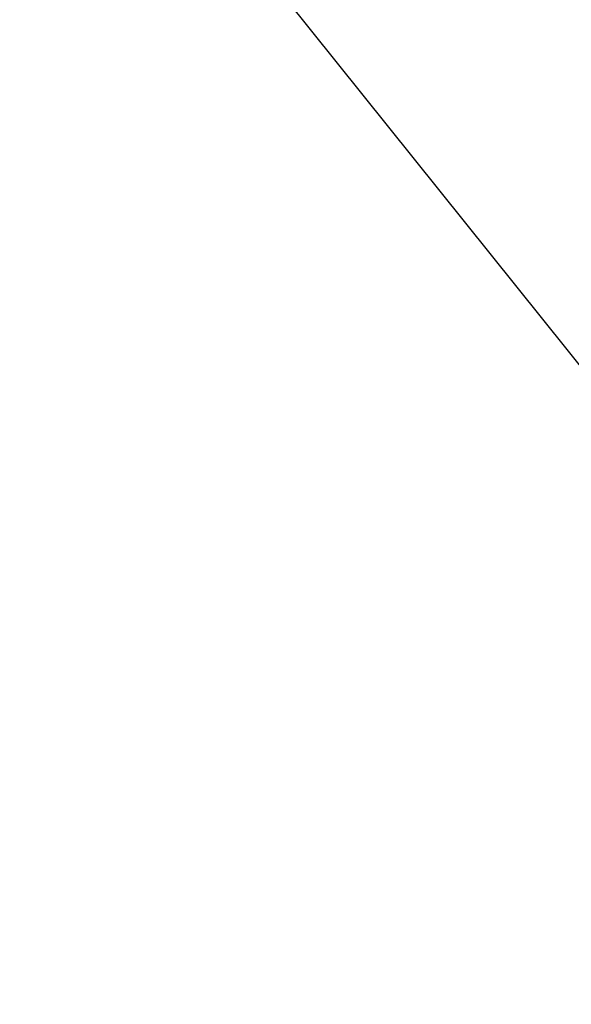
# Model space of a CAD drawing. Extents: x 0 to 362422, y 0 to 4201735.
# Tile 337 of 656: x 360166.11 to 360167.25, y 4200556.29 to 4200558.33. Entities that reach past the tile are written whole.
import ezdxf

# ---------------------------------------------------------------- set-up
doc = ezdxf.new("R2010")
doc.units = 0
doc.header["$LTSCALE"] = 0.5
doc.header["$MEASUREMENT"] = 0
doc.layers.add('(014) Водопровод', color=5, linetype='ИК_Водопровод -------в--------')
doc.layers.add('.', color=7, linetype='Continuous', lineweight=15)
doc.linetypes.add('ИК_Водопровод -------в--------', pattern='A,9,-0.6,["В",Standard,S=1.2,R=0,X=0,Y=-0.6],-1.2', length=10.8)

# ---------------------------------------------------------------- blocks, each defined once
blk = doc.blocks.new('gergrgrre')
at = {"layer": '(014) Водопровод', "flags": 128}
blk.add_lwpolyline([(360036.4378, 4200773.0145), (360047.0977, 4200750.3105), (360089.7596, 4200681.101), (360107.6188, 4200655.7963), (360141.8255, 4200594.0387), (360149.3453, 4200579.9984), (360206.507, 4200508.6105), (360230.262, 4200479.3873), (360306.2812, 4200388.525), (360409.1536, 4200291.5533), (360456.1144, 4200244.1908), (360490.7928, 4200199.3371)], dxfattribs=at)

msp = doc.modelspace()

# ---------------------------------------------------------------- hatches: boundary and pattern name
at = {"layer": '.', "ltscale": 0.149071}
h = msp.add_hatch(color=256, dxfattribs=at)
h.dxf.hatch_style = 1
h.set_gradient(color1=(255, 255, 255), tint=1)
h.paths.add_polyline_path([(359890.2408, 4200063.4759), (362234.445, 4200063.4759), (362234.349, 4201313.8917), (359890.2408, 4201328.8911)], flags=17)
h.paths.add_polyline_path([(359890.2408, 4200063.4759), (362234.445, 4200063.4759), (362234.445, 4201313.8911), (359890.2408, 4201328.8911)], flags=17)

# ---------------------------------------------------------------- block references
at = {"linetype": 'Continuous'}
msp.add_blockref('gergrgrre', (0, 0), dxfattribs=at)

doc.saveas('drawing.dxf')
